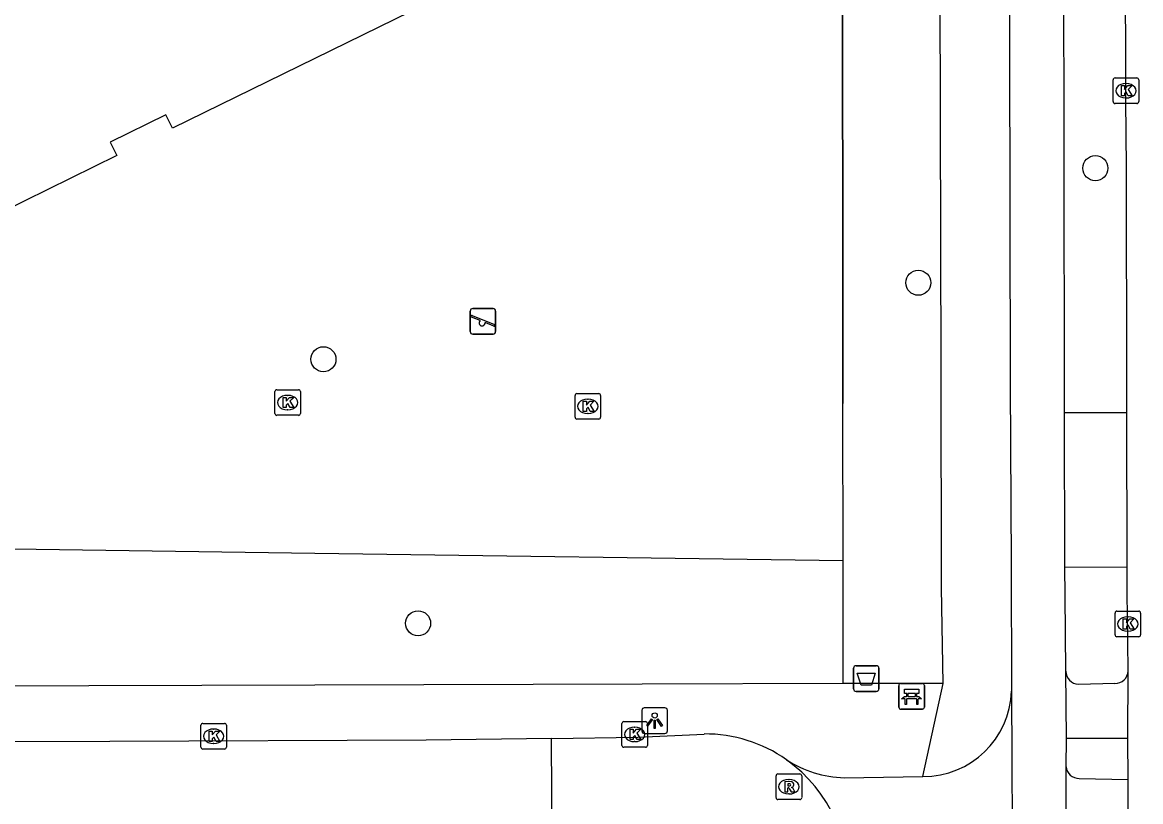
# Model space of a CAD drawing. Extents: x 160457 to 162082, y 388340 to 389736.
# Drawn here: x 160988.58 to 161032.27, y 388695.52 to 388725.95 of the extents above; entities that cross this region are included whole.
import ezdxf

# ---------------------------------------------------------------- set-up
doc = ezdxf.new("R2010")
doc.units = 0
for name, color, linetype in [('IMGEO_Afvalbak', 7, 'Continuous'), ('IMGEO_Bank', 7, 'Continuous'), ('IMGEO_Boom', 7, 'Continuous'), ('IMGEO_Fietspad_gesloten', 7, 'Continuous'), ('IMGEO_Fietspad_open', 7, 'Continuous'), ('IMGEO_Groenvoorziening', 7, 'Continuous'), ('IMGEO_Hek', 7, 'Continuous'), ('IMGEO_Kolk', 7, 'Continuous'), ('IMGEO_Lichtpunt', 7, 'Continuous'), ('IMGEO_Pand', 7, 'Continuous'), ('IMGEO_Rijbaan_lokaal_gesloten', 7, 'Continuous'), ('IMGEO_Rijbaan_lokaal_open', 7, 'Continuous'), ('IMGEO_Rioolput', 7, 'Continuous'), ('IMGEO_Speelvoorziening', 7, 'Continuous'), ('IMGEO_Verkeerseiland_open', 7, 'Continuous'), ('IMGEO_Voetpad_open', 7, 'Continuous')]:
    doc.layers.add(name, color=color, linetype=linetype)

msp = doc.modelspace()

# ---------------------------------------------------------------- linework, layer by layer
at = {"layer": 'IMGEO_Afvalbak'}
for p, q in [((161021.053, 388699.926), (161021.053, 388700.726)), ((161021.053, 388700.726), (161021.053, 388699.926)), ((161021.153, 388700.826), (161021.943, 388700.826)), ((161021.943, 388700.826), (161021.153, 388700.826)), ((161022.043, 388700.726), (161022.043, 388699.926)), ((161022.043, 388699.926), (161022.043, 388700.726)), ((161021.943, 388699.826), (161021.153, 388699.826)), ((161021.153, 388699.826), (161021.943, 388699.826))]:
    msp.add_line(p, q, dxfattribs=at)
msp.add_lwpolyline([(161021.196, 388700.54), (161021.9, 388700.54), (161021.751, 388700.07), (161021.345, 388700.07), (161021.196, 388700.54)], dxfattribs=at)
for centre, start, end in [((161021.153, 388700.726), 90, 180), ((161021.153, 388700.726), 90, 180), ((161021.943, 388700.726), 0, 90), ((161021.943, 388700.726), 360, 90), ((161021.153, 388699.926), 180, 270), ((161021.153, 388699.926), 180, 270), ((161021.943, 388699.926), 270, 0), ((161021.943, 388699.926), 270, 0)]:
    msp.add_arc(centre, 0.1, start, end, dxfattribs=at)
at = {"layer": 'IMGEO_Bank'}
for p, q in [((161022.822, 388699.204), (161022.822, 388700.045)), ((161022.822, 388700.045), (161022.822, 388699.204)), ((161022.897, 388700.129), (161023.738, 388700.129)), ((161023.738, 388700.129), (161022.897, 388700.129)), ((161023.131, 388699.635), (161023.131, 388699.741)), ((161023.175, 388699.741), (161023.175, 388699.635)), ((161023.463, 388699.747), (161023.181, 388699.747)), ((161023.469, 388699.635), (161023.469, 388699.741)), ((161023.513, 388699.741), (161023.513, 388699.635)), ((161023.822, 388700.054), (161023.822, 388699.213)), ((161023.822, 388699.213), (161023.822, 388700.054)), ((161023.519, 388699.527), (161023.126, 388699.527)), ((161023.181, 388699.629), (161023.463, 388699.629)), ((161023.747, 388699.129), (161022.906, 388699.129)), ((161022.906, 388699.129), (161023.747, 388699.129))]:
    msp.add_line(p, q, dxfattribs=at)
for points in [[(161023.125, 388699.747), (161023.039, 388699.747), (161023.039, 388699.908), (161023.602, 388699.908), (161023.602, 388699.747), (161023.519, 388699.747)], [(161023.069, 388699.527), (161022.927, 388699.527), (161023.039, 388699.629), (161023.125, 388699.629)], [(161023.119, 388699.52), (161023.119, 388699.313), (161023.076, 388699.313), (161023.076, 388699.52)], [(161023.519, 388699.629), (161023.602, 388699.629), (161023.714, 388699.527), (161023.575, 388699.527)], [(161023.569, 388699.52), (161023.569, 388699.313), (161023.525, 388699.313), (161023.525, 388699.52)]]:
    msp.add_lwpolyline(points, dxfattribs=at)
for centre, radius, start, end in [((161022.9, 388700.051), 0.0779, 92.4484, 184.2845), ((161022.9, 388700.051), 0.0779, 92.4484, 184.2845), ((161023.124, 388699.74), 0.00671, 2.8957, 87.1043), ((161023.181, 388699.74), 0.00671, 92.8957, 177.1043), ((161023.463, 388699.74), 0.00671, 2.8957, 87.1043), ((161023.52, 388699.74), 0.00671, 92.8957, 177.1043), ((161023.744, 388700.051), 0.0779, 2.4484, 94.2845), ((161023.744, 388700.051), 0.0779, 2.4484, 94.2845), ((161023.069, 388699.52), 0.00671, 2.8957, 87.1043), ((161023.126, 388699.52), 0.00671, 92.8957, 177.1043), ((161023.124, 388699.636), 0.00671, 272.8957, 357.1043), ((161023.181, 388699.636), 0.00671, 182.8957, 267.1043), ((161023.463, 388699.636), 0.00671, 272.8957, 357.1043), ((161023.52, 388699.636), 0.00671, 182.8957, 267.1043), ((161023.518, 388699.52), 0.00671, 2.8957, 87.1043), ((161023.575, 388699.52), 0.00671, 92.8957, 177.1043), ((161022.9, 388699.207), 0.0779, 182.4484, 274.2845), ((161022.9, 388699.207), 0.0779, 182.4484, 274.2845), ((161023.744, 388699.207), 0.0779, 272.4484, 4.2845), ((161023.744, 388699.207), 0.0779, 272.4484, 4.2845)]:
    msp.add_arc(centre, radius, start, end, dxfattribs=at)
at = {"layer": 'IMGEO_Boom'}
for centre in [(161030.501, 388720.255), (161023.583, 388715.78), (161000.343, 388712.795), (161004.039, 388702.482)]:
    msp.add_circle(centre, 0.489, dxfattribs=at)
at = {"layer": 'IMGEO_Fietspad_gesloten'}
for points in [[(161027.138, 388731.948), (161027.171, 388711.794), (161027.206, 388704.801), (161027.228, 388699.835)], [(161029.301, 388710.709), (161029.298, 388711.861), (161029.274, 388728.85)], [(161029.314, 388704.679), (161029.301, 388710.709)], [(161029.346, 388700.609), (161029.317, 388703.571), (161029.314, 388704.679)], [(161029.367, 388697.986), (161029.346, 388700.609)], [(161027.228, 388699.835), (161027.261, 388691.817), (161027.263, 388691.401)], [(161029.363, 388696.883), (161029.367, 388697.986)], [(161029.379, 388692.268), (161029.363, 388696.883)]]:
    msp.add_lwpolyline(points, dxfattribs=at)
at = {"layer": 'IMGEO_Fietspad_open'}
for points in [[(161020.69, 388696.45), (161023.765, 388696.503)], [(161029.868, 388696.428), (161031.786, 388696.384)]]:
    msp.add_lwpolyline(points, dxfattribs=at)
for centre, radius, start, end in [((161023.783, 388699.95), 3.447, 269.698, 358.0931), ((161020.822, 388700.84), 4.392, 237.0152, 268.2738), ((161029.844, 388696.909), 0.482, 183.1418, 272.8211)]:
    msp.add_arc(centre, radius, start, end, dxfattribs=at)
at = {"layer": 'IMGEO_Groenvoorziening'}
for points in [[(161020.646, 388704.937), (161020.64, 388710.846), (161020.64, 388711.063), (161020.621, 388731.678), (161006.266, 388761.054), (161005.821, 388761.965)], [(160986.381, 388705.418), (161000, 388705.227), (161020.646, 388704.937)], [(161020.65, 388700.126), (161020.646, 388704.937)]]:
    msp.add_lwpolyline(points, dxfattribs=at)
at = {"layer": 'IMGEO_Hek'}
for points in [[(161006.266, 388761.054), (161020.621, 388731.678), (161020.64, 388711.063)], [(161020.64, 388710.846), (161020.64, 388711.063)], [(161020.646, 388704.937), (161020.64, 388710.846)]]:
    msp.add_lwpolyline(points, dxfattribs=at)
at = {"layer": 'IMGEO_Kolk'}
for p, q in [((161031.27, 388723.778), (161032.122, 388723.778)), ((161031.195, 388722.852), (161031.195, 388723.704)), ((161031.683, 388723.558), (161031.708, 388723.558)), ((161032.196, 388723.704), (161032.196, 388722.852)), ((161031.706, 388722.998), (161031.681, 388722.998)), ((161032.122, 388722.778), (161031.27, 388722.778)), ((160998.443, 388710.678), (160998.443, 388711.53)), ((160998.518, 388711.604), (160999.37, 388711.604)), ((160999.444, 388711.53), (160999.444, 388710.678)), ((160998.931, 388711.384), (160998.956, 388711.384)), ((161010.171, 388710.529), (161010.171, 388711.381)), ((161010.246, 388711.455), (161011.098, 388711.455)), ((161010.659, 388711.235), (161010.684, 388711.235)), ((161011.172, 388711.381), (161011.172, 388710.529)), ((160998.954, 388710.824), (160998.929, 388710.824)), ((161010.682, 388710.675), (161010.657, 388710.675)), ((160999.37, 388710.604), (160998.518, 388710.604)), ((161011.098, 388710.455), (161010.246, 388710.455)), ((161031.268, 388702.031), (161031.268, 388702.883)), ((161031.343, 388702.957), (161032.195, 388702.957)), ((161032.269, 388702.883), (161032.269, 388702.031)), ((161031.756, 388702.737), (161031.781, 388702.737)), ((161032.195, 388701.957), (161031.343, 388701.957)), ((161031.779, 388702.177), (161031.754, 388702.177)), ((160995.552, 388697.647), (160995.552, 388698.499)), ((160995.627, 388698.573), (160996.479, 388698.573)), ((160996.553, 388698.499), (160996.553, 388697.647)), ((161012, 388697.717), (161012, 388698.569)), ((161012.075, 388698.643), (161012.927, 388698.643)), ((161012.488, 388698.423), (161012.513, 388698.423)), ((161013.001, 388698.569), (161013.001, 388697.717)), ((160996.04, 388698.353), (160996.065, 388698.353)), ((160996.479, 388697.573), (160995.627, 388697.573)), ((160996.063, 388697.793), (160996.038, 388697.793)), ((161012.927, 388697.643), (161012.075, 388697.643)), ((161012.511, 388697.863), (161012.486, 388697.863))]:
    msp.add_line(p, q, dxfattribs=at)
for points in [[(161031.27, 388723.778), (161032.122, 388723.778)], [(161031.195, 388722.852), (161031.195, 388723.704)], [(161031.516, 388723.478), (161031.639, 388723.478), (161031.639, 388723.327), (161031.769, 388723.478), (161031.933, 388723.478), (161031.787, 388723.327), (161031.94, 388723.078), (161031.788, 388723.078), (161031.703, 388723.242), (161031.639, 388723.175), (161031.639, 388723.078), (161031.516, 388723.078), (161031.516, 388723.478)], [(161032.196, 388723.704), (161032.196, 388722.852)], [(161032.122, 388722.778), (161031.27, 388722.778)], [(160998.443, 388710.678), (160998.443, 388711.53)], [(160998.518, 388711.604), (160999.37, 388711.604)], [(160999.444, 388711.53), (160999.444, 388710.678)], [(160998.764, 388711.304), (160998.887, 388711.304), (160998.887, 388711.153), (160999.017, 388711.304), (160999.181, 388711.304), (160999.035, 388711.153), (160999.188, 388710.904), (160999.036, 388710.904), (160998.951, 388711.068), (160998.887, 388711.001), (160998.887, 388710.904), (160998.764, 388710.904), (160998.764, 388711.304)], [(161010.171, 388710.529), (161010.171, 388711.381)], [(161010.246, 388711.455), (161011.098, 388711.455)], [(161010.492, 388711.155), (161010.615, 388711.155), (161010.615, 388711.004), (161010.745, 388711.155), (161010.909, 388711.155), (161010.763, 388711.004), (161010.916, 388710.755), (161010.764, 388710.755), (161010.679, 388710.919), (161010.615, 388710.852), (161010.615, 388710.755), (161010.492, 388710.755), (161010.492, 388711.155)], [(161011.172, 388711.381), (161011.172, 388710.529)], [(160999.37, 388710.604), (160998.518, 388710.604)], [(161011.098, 388710.455), (161010.246, 388710.455)], [(161031.268, 388702.031), (161031.268, 388702.883)], [(161031.343, 388702.957), (161032.195, 388702.957)], [(161032.269, 388702.883), (161032.269, 388702.031)], [(161031.589, 388702.657), (161031.712, 388702.657), (161031.712, 388702.506), (161031.842, 388702.657), (161032.006, 388702.657), (161031.86, 388702.506), (161032.013, 388702.257), (161031.861, 388702.257), (161031.776, 388702.421), (161031.712, 388702.354), (161031.712, 388702.257), (161031.589, 388702.257), (161031.589, 388702.657)], [(161032.195, 388701.957), (161031.343, 388701.957)], [(160995.552, 388697.647), (160995.552, 388698.499)], [(160995.627, 388698.573), (160996.479, 388698.573)], [(160996.553, 388698.499), (160996.553, 388697.647)], [(161012, 388697.717), (161012, 388698.569)], [(161012.075, 388698.643), (161012.927, 388698.643)], [(161013.001, 388698.569), (161013.001, 388697.717)], [(160995.873, 388698.273), (160995.996, 388698.273), (160995.996, 388698.122), (160996.126, 388698.273), (160996.29, 388698.273), (160996.144, 388698.122), (160996.297, 388697.873), (160996.145, 388697.873), (160996.06, 388698.037), (160995.996, 388697.97), (160995.996, 388697.873), (160995.873, 388697.873), (160995.873, 388698.273)], [(161012.321, 388698.343), (161012.444, 388698.343), (161012.444, 388698.192), (161012.574, 388698.343), (161012.738, 388698.343), (161012.592, 388698.192), (161012.745, 388697.943), (161012.593, 388697.943), (161012.508, 388698.107), (161012.444, 388698.04), (161012.444, 388697.943), (161012.321, 388697.943), (161012.321, 388698.343)], [(160996.479, 388697.573), (160995.627, 388697.573)], [(161012.927, 388697.643), (161012.075, 388697.643)]]:
    msp.add_lwpolyline(points, dxfattribs=at)
for centre, start, end in [((161031.272, 388723.702), 91.552, 178.448), ((161031.272, 388723.702), 91.552, 178.448), ((161032.12, 388723.702), 1.552, 88.448), ((161032.12, 388723.702), 1.552, 88.448), ((161031.272, 388722.854), 181.552, 268.448), ((161031.272, 388722.854), 181.552, 268.448), ((161032.12, 388722.854), 271.552, 358.448), ((161032.12, 388722.854), 271.552, 358.448), ((160998.52, 388711.528), 91.552, 178.448), ((160998.52, 388711.528), 91.552, 178.448), ((160999.368, 388711.528), 1.552, 88.448), ((160999.368, 388711.528), 1.552, 88.448), ((161010.248, 388711.379), 91.552, 178.448), ((161010.248, 388711.379), 91.552, 178.448), ((161011.096, 388711.379), 1.552, 88.448), ((161011.096, 388711.379), 1.552, 88.448), ((160998.52, 388710.68), 181.552, 268.448), ((160998.52, 388710.68), 181.552, 268.448), ((160999.368, 388710.68), 271.552, 358.448), ((160999.368, 388710.68), 271.552, 358.448), ((161010.248, 388710.531), 181.552, 268.448), ((161010.248, 388710.531), 181.552, 268.448), ((161011.096, 388710.531), 271.552, 358.448), ((161011.096, 388710.531), 271.552, 358.448), ((161031.345, 388702.881), 91.552, 178.448), ((161031.345, 388702.881), 91.552, 178.448), ((161032.193, 388702.881), 1.552, 88.448), ((161032.193, 388702.881), 1.552, 88.448), ((161031.345, 388702.033), 181.552, 268.448), ((161031.345, 388702.033), 181.552, 268.448), ((161032.193, 388702.033), 271.552, 358.448), ((161032.193, 388702.033), 271.552, 358.448), ((160995.629, 388698.497), 91.552, 178.448), ((160995.629, 388698.497), 91.552, 178.448), ((160996.477, 388698.497), 1.552, 88.448), ((160996.477, 388698.497), 1.552, 88.448), ((161012.077, 388698.567), 91.552, 178.448), ((161012.077, 388698.567), 91.552, 178.448), ((161012.925, 388698.567), 1.552, 88.448), ((161012.925, 388698.567), 1.552, 88.448), ((160995.629, 388697.649), 181.552, 268.448), ((160995.629, 388697.649), 181.552, 268.448), ((160996.477, 388697.649), 271.552, 358.448), ((160996.477, 388697.649), 271.552, 358.448), ((161012.077, 388697.719), 181.552, 268.448), ((161012.077, 388697.719), 181.552, 268.448), ((161012.925, 388697.719), 271.552, 358.448), ((161012.925, 388697.719), 271.552, 358.448)]:
    msp.add_arc(centre, 0.0765, start, end, dxfattribs=at)
for centre, major_axis, ratio, start_param, end_param in [((161031.682, 388723.278), (-0.387, 0.002), 0.722429, 4.712389, 7.853982), ((161031.707, 388723.278), (-0.39, 0.002), 0.717154, 1.570796, 4.712389), ((160998.93, 388711.104), (-0.387, 0.002), 0.722429, 4.712389, 7.853982), ((160998.955, 388711.104), (-0.39, 0.002), 0.717154, 1.570796, 4.712389), ((161010.658, 388710.955), (-0.387, 0.002), 0.722429, 4.712389, 7.853982), ((161010.683, 388710.955), (-0.39, 0.002), 0.717154, 1.570796, 4.712389), ((161031.755, 388702.457), (-0.387, 0.002), 0.722429, 4.712389, 7.853982), ((161031.78, 388702.457), (-0.39, 0.002), 0.717154, 1.570796, 4.712389), ((161012.487, 388698.143), (-0.387, 0.002), 0.722429, 4.712389, 7.853982), ((161012.512, 388698.143), (-0.39, 0.002), 0.717154, 1.570796, 4.712389), ((160996.039, 388698.073), (-0.387, 0.002), 0.722429, 4.712389, 7.853982), ((160996.064, 388698.073), (-0.39, 0.002), 0.717154, 1.570796, 4.712389)]:
    msp.add_ellipse(centre, major_axis=major_axis, ratio=ratio, start_param=start_param, end_param=end_param, dxfattribs=at)
at = {"layer": 'IMGEO_Lichtpunt'}
for p, q in [((161012.784, 388699.086), (161012.784, 388698.279)), ((161012.784, 388699.086), (161012.784, 388698.279)), ((161013.686, 388699.181), (161012.878, 388699.181)), ((161013.686, 388699.181), (161012.878, 388699.181)), ((161013.78, 388698.279), (161013.78, 388699.086)), ((161013.78, 388698.279), (161013.78, 388699.086)), ((161012.878, 388698.185), (161013.686, 388698.185)), ((161012.878, 388698.185), (161013.686, 388698.185))]:
    msp.add_line(p, q, dxfattribs=at)
for points in [[(161013.158, 388698.75), (161013.197, 388698.722), (161013.009, 388698.46), (161012.971, 388698.487), (161013.158, 388698.75)], [(161013.26, 388698.702), (161013.307, 388698.702), (161013.307, 388698.38), (161013.26, 388698.38), (161013.26, 388698.702)], [(161013.37, 388698.722), (161013.408, 388698.749), (161013.595, 388698.487), (161013.556, 388698.459), (161013.37, 388698.722)]]:
    msp.add_lwpolyline(points, dxfattribs=at)
msp.add_circle((161013.283, 388698.884), 0.0994, dxfattribs=at)
for centre, start, end in [((161012.878, 388699.086), 90, 180), ((161012.878, 388699.086), 90, 180), ((161013.686, 388699.086), 0, 90), ((161013.686, 388699.086), 0, 90), ((161012.878, 388698.279), 180, 270), ((161012.878, 388698.279), 180, 270), ((161013.686, 388698.279), 270, 0), ((161013.686, 388698.279), 270, 360)]:
    msp.add_arc(centre, 0.0946, start, end, dxfattribs=at)
at = {"layer": 'IMGEO_Pand'}
msp.add_lwpolyline([(160994.446, 388721.812), (160994.186, 388722.342), (160992.005, 388721.275), (160992.265, 388720.746), (160985.061, 388717.206), (160985.007, 388717.316), (160980.412, 388726.718), (160978.766, 388730.087), (160973.602, 388740.653), (160980.818, 388744.18), (160981.077, 388743.649), (160983.269, 388744.72), (160983.009, 388745.25), (160992.728, 388750), (160999.714, 388753.414), (160999.791, 388753.452), (161000, 388753.025), (161001.478, 388750), (161004.954, 388742.889), (161006.623, 388739.473), (161011.231, 388730.046), (161000, 388724.537), (160994.446, 388721.812)], dxfattribs=at)
at = {"layer": 'IMGEO_Rijbaan_lokaal_gesloten'}
for points in [[(161031.728, 388710.717), (161031.726, 388711.578), (161031.721, 388720.282), (161031.695, 388722.904), (161031.679, 388728.876)], [(161031.746, 388704.687), (161031.728, 388710.717)], [(161031.783, 388700.623), (161031.76, 388702.863), (161031.749, 388703.547), (161031.746, 388704.687)], [(161031.768, 388697.985), (161031.783, 388700.623)], [(161031.786, 388696.384), (161031.768, 388697.985)], [(161031.796, 388692.775), (161031.786, 388696.384)]]:
    msp.add_lwpolyline(points, dxfattribs=at)
at = {"layer": 'IMGEO_Rijbaan_lokaal_open'}
for points in [[(161009.246, 388697.99), (161004.354, 388697.923), (160991.997, 388697.868), (160981.384, 388697.846), (160977.921, 388697.839)], [(161009.246, 388697.99), (161012.631, 388698.036), (161015.214, 388698.16)], [(161009.273, 388693.63), (161009.246, 388697.99)]]:
    msp.add_lwpolyline(points, dxfattribs=at)
for centre, radius, start, end in [((161015.265, 388692.669), 5.492, 54.7988, 90.5358), ((161014.92, 388692.306), 5.988, 355.7132, 54.1002)]:
    msp.add_arc(centre, radius, start, end, dxfattribs=at)
at = {"layer": 'IMGEO_Rioolput'}
for p, q in [((161018.025, 388695.674), (161018.025, 388696.526)), ((161018.1, 388696.6), (161018.952, 388696.6)), ((161018.513, 388696.38), (161018.538, 388696.38)), ((161019.026, 388696.526), (161019.026, 388695.674)), ((161018.536, 388695.82), (161018.511, 388695.82)), ((161018.952, 388695.6), (161018.1, 388695.6))]:
    msp.add_line(p, q, dxfattribs=at)
for points in [[(161018.025, 388695.674), (161018.025, 388696.526)], [(161018.1, 388696.6), (161018.952, 388696.6)], [(161018.614, 388696.298), (161018.362, 388696.3), (161018.362, 388695.9)], [(161019.026, 388696.526), (161019.026, 388695.674)], [(161018.362, 388695.9), (161018.486, 388695.9), (161018.486, 388696.062), (161018.497, 388696.062)], [(161018.54, 388696.219), (161018.486, 388696.219), (161018.486, 388696.138)], [(161018.486, 388696.138), (161018.538, 388696.138)], [(161018.544, 388696.033), (161018.615, 388695.9), (161018.755, 388695.9), (161018.69, 388696.026)], [(161018.952, 388695.6), (161018.1, 388695.6)]]:
    msp.add_lwpolyline(points, dxfattribs=at)
for centre, radius, start, end in [((161018.102, 388696.524), 0.0765, 91.552, 178.448), ((161018.102, 388696.524), 0.0765, 91.552, 178.448), ((161018.613, 388696.188), 0.109, 350.3612, 89.416), ((161018.95, 388696.524), 0.0765, 1.552, 88.448), ((161018.95, 388696.524), 0.0765, 1.552, 88.448), ((161018.496, 388696.009), 0.0533, 26.0293, 88.6989), ((161018.522, 388696.327), 0.19, 274.7715, 282.9687), ((161018.546, 388696.123), 0.0964, 77.0061, 93.1865), ((161018.56, 388696.18), 0.0378, 276.6634, 79.6772), ((161018.611, 388696.188), 0.112, 277.5842, 350.9817), ((161018.595, 388695.973), 0.108, 29.5134, 73.7905), ((161018.102, 388695.676), 0.0765, 181.552, 268.448), ((161018.102, 388695.676), 0.0765, 181.552, 268.448), ((161018.95, 388695.676), 0.0765, 271.552, 358.448), ((161018.95, 388695.676), 0.0765, 271.552, 358.448)]:
    msp.add_arc(centre, radius, start, end, dxfattribs=at)
for centre, major_axis, ratio, start_param, end_param in [((161018.512, 388696.1), (-0.387, 0.002), 0.722429, 4.712389, 7.853982), ((161018.537, 388696.1), (-0.39, 0.002), 0.717154, 1.570796, 4.712389)]:
    msp.add_ellipse(centre, major_axis=major_axis, ratio=ratio, start_param=start_param, end_param=end_param, dxfattribs=at)
at = {"layer": 'IMGEO_Speelvoorziening'}
for p, q in [((161006.077, 388713.876), (161006.077, 388714.676)), ((161006.077, 388714.676), (161006.077, 388713.876)), ((161006.177, 388714.776), (161006.967, 388714.776)), ((161006.967, 388714.776), (161006.177, 388714.776)), ((161007.067, 388714.676), (161007.067, 388713.876)), ((161007.067, 388713.876), (161007.067, 388714.676)), ((161006.46, 388714.304), (161006.121, 388714.441)), ((161006.146, 388714.501), (161007.022, 388714.148)), ((161006.998, 388714.088), (161006.658, 388714.225)), ((161006.967, 388713.776), (161006.177, 388713.776)), ((161006.177, 388713.776), (161006.967, 388713.776))]:
    msp.add_line(p, q, dxfattribs=at)
for centre, radius, start, end in [((161006.177, 388714.676), 0.1, 90, 180), ((161006.177, 388714.676), 0.1, 90, 180), ((161006.967, 388714.676), 0.1, 0, 90), ((161006.967, 388714.676), 0.1, 360, 90), ((161006.134, 388714.471), 0.0327, 68.078, 248.078), ((161006.539, 388714.214), 0.12, 130.9928, 5.1632), ((161006.177, 388713.876), 0.1, 180, 270), ((161006.177, 388713.876), 0.1, 180, 270), ((161006.967, 388713.876), 0.1, 270, 0), ((161006.967, 388713.876), 0.1, 270, 0), ((161007.01, 388714.118), 0.0327, 248.078, 68.078)]:
    msp.add_arc(centre, radius, start, end, dxfattribs=at)
at = {"layer": 'IMGEO_Verkeerseiland_open'}
for points in [[(161029.301, 388710.709), (161031.728, 388710.717)], [(161029.314, 388704.679), (161031.746, 388704.687)]]:
    msp.add_lwpolyline(points, dxfattribs=at)
at = {"layer": 'IMGEO_Voetpad_open'}
for points in [[(161024.549, 388700.134), (161024.489, 388703.87), (161024.477, 388712.446), (161024.428, 388732.082)], [(161020.65, 388700.126), (161012.798, 388700.109), (161000, 388700.069), (160977.918, 388699.999)], [(161024.549, 388700.134), (161020.65, 388700.126)], [(161023.765, 388696.503), (161024.549, 388700.134)], [(161029.844, 388700.104), (161031.257, 388700.139)], [(161031.768, 388697.985), (161029.367, 388697.986)]]:
    msp.add_lwpolyline(points, dxfattribs=at)
for centre, radius, start, end in [((161029.862, 388700.62), 0.516, 181.2153, 267.985), ((161031.278, 388700.644), 0.506, 267.6507, 357.5868)]:
    msp.add_arc(centre, radius, start, end, dxfattribs=at)

doc.saveas('drawing.dxf')
